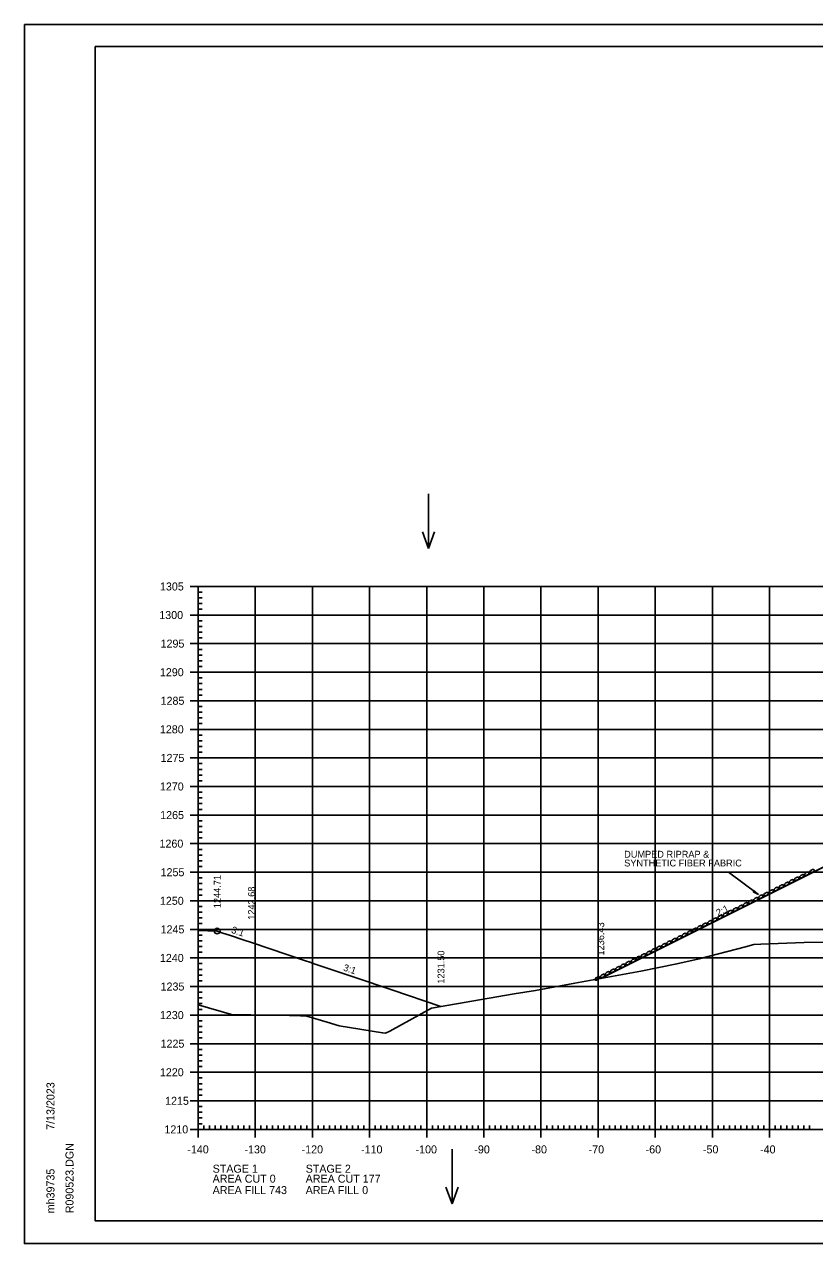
# Model space of a CAD drawing. Extents: x 1406028 to 1412453, y 321733 to 325986.
# Drawn here: x 1406419.5 to 1406557.8, y 323426 to 323639.4 of the extents above; entities that cross this region are included whole.
import ezdxf

# ---------------------------------------------------------------- set-up
doc = ezdxf.new("R2010")
doc.units = 0
for name, color, linetype in [('R_Alt Surface', 7, 'Continuous'), ('R_Axis', 7, 'Continuous'), ('R_Axis Annot', 7, 'Continuous'), ('R_Border', 7, 'Continuous'), ('R_Draft', 7, 'Continuous'), ('R_Exist Surface', 7, 'Continuous'), ('R_Fin Surface', 7, 'Continuous'), ('R_Fin Surface Annot', 7, 'Continuous'), ('R_Grid', 7, 'Continuous'), ('R_No Plot', 7, 'Continuous'), ('R_Water Annot', 7, 'Continuous')]:
    doc.layers.add(name, color=color, linetype=linetype)

msp = doc.modelspace()

# ---------------------------------------------------------------- linework, layer by layer
at = {"layer": 'R_Alt Surface'}
msp.add_lwpolyline([(1406563.4, 323493.97), (1406520.35, 323472.45)], dxfattribs=at)
at = {"layer": 'R_Axis'}
for p, q in [((1406448.49, 323541.02), (1406451.29, 323541.02)), ((1406449.89, 323446.02), (1406449.89, 323541.02)), ((1406449.89, 323540.02), (1406450.59, 323540.02)), ((1406449.89, 323539.02), (1406450.59, 323539.02)), ((1406449.89, 323538.02), (1406450.59, 323538.02)), ((1406448.49, 323536.02), (1406451.29, 323536.02)), ((1406449.89, 323537.02), (1406450.59, 323537.02)), ((1406449.89, 323535.02), (1406450.59, 323535.02)), ((1406449.89, 323534.02), (1406450.59, 323534.02)), ((1406449.89, 323533.02), (1406450.59, 323533.02)), ((1406448.49, 323531.02), (1406451.29, 323531.02)), ((1406449.89, 323532.02), (1406450.59, 323532.02)), ((1406449.89, 323530.02), (1406450.59, 323530.02)), ((1406449.89, 323529.02), (1406450.59, 323529.02)), ((1406449.89, 323528.02), (1406450.59, 323528.02)), ((1406449.89, 323527.02), (1406450.59, 323527.02)), ((1406448.49, 323526.02), (1406451.29, 323526.02)), ((1406449.89, 323525.02), (1406450.59, 323525.02)), ((1406449.89, 323524.02), (1406450.59, 323524.02)), ((1406449.89, 323523.02), (1406450.59, 323523.02)), ((1406448.49, 323521.02), (1406451.29, 323521.02)), ((1406449.89, 323522.02), (1406450.59, 323522.02)), ((1406449.89, 323520.02), (1406450.59, 323520.02)), ((1406449.89, 323519.02), (1406450.59, 323519.02)), ((1406449.89, 323518.02), (1406450.59, 323518.02)), ((1406448.49, 323516.02), (1406451.29, 323516.02)), ((1406449.89, 323517.02), (1406450.59, 323517.02)), ((1406449.89, 323515.02), (1406450.59, 323515.02)), ((1406449.89, 323514.02), (1406450.59, 323514.02)), ((1406449.89, 323513.02), (1406450.59, 323513.02)), ((1406449.89, 323512.02), (1406450.59, 323512.02)), ((1406448.49, 323511.02), (1406451.29, 323511.02)), ((1406449.89, 323510.02), (1406450.59, 323510.02)), ((1406449.89, 323509.02), (1406450.59, 323509.02)), ((1406449.89, 323508.02), (1406450.59, 323508.02)), ((1406448.49, 323506.02), (1406451.29, 323506.02)), ((1406449.89, 323507.02), (1406450.59, 323507.02)), ((1406449.89, 323505.02), (1406450.59, 323505.02)), ((1406449.89, 323504.02), (1406450.59, 323504.02)), ((1406449.89, 323503.02), (1406450.59, 323503.02)), ((1406448.49, 323501.02), (1406451.29, 323501.02)), ((1406449.89, 323502.02), (1406450.59, 323502.02)), ((1406449.89, 323500.02), (1406450.59, 323500.02)), ((1406449.89, 323499.02), (1406450.59, 323499.02)), ((1406449.89, 323498.02), (1406450.59, 323498.02)), ((1406449.89, 323497.02), (1406450.59, 323497.02)), ((1406448.49, 323496.02), (1406451.29, 323496.02)), ((1406449.89, 323495.02), (1406450.59, 323495.02)), ((1406449.89, 323494.02), (1406450.59, 323494.02)), ((1406449.89, 323493.02), (1406450.59, 323493.02)), ((1406448.49, 323491.02), (1406451.29, 323491.02)), ((1406449.89, 323492.02), (1406450.59, 323492.02)), ((1406449.89, 323490.02), (1406450.59, 323490.02)), ((1406449.89, 323489.02), (1406450.59, 323489.02)), ((1406448.49, 323486.02), (1406451.29, 323486.02)), ((1406449.89, 323488.02), (1406450.59, 323488.02)), ((1406449.89, 323487.02), (1406450.59, 323487.02)), ((1406449.89, 323485.02), (1406450.59, 323485.02)), ((1406449.89, 323484.02), (1406450.59, 323484.02)), ((1406449.89, 323483.02), (1406450.59, 323483.02)), ((1406449.89, 323482.02), (1406450.59, 323482.02)), ((1406448.49, 323481.02), (1406451.29, 323481.02)), ((1406449.89, 323480.02), (1406450.59, 323480.02)), ((1406449.89, 323479.02), (1406450.59, 323479.02)), ((1406449.89, 323478.02), (1406450.59, 323478.02)), ((1406448.49, 323476.02), (1406451.29, 323476.02)), ((1406449.89, 323477.02), (1406450.59, 323477.02)), ((1406449.89, 323475.02), (1406450.59, 323475.02)), ((1406449.89, 323474.02), (1406450.59, 323474.02)), ((1406448.49, 323471.02), (1406451.29, 323471.02)), ((1406449.89, 323473.02), (1406450.59, 323473.02)), ((1406449.89, 323472.02), (1406450.59, 323472.02)), ((1406449.89, 323470.02), (1406450.59, 323470.02)), ((1406449.89, 323469.02), (1406450.59, 323469.02)), ((1406449.89, 323468.02), (1406450.59, 323468.02)), ((1406449.89, 323467.02), (1406450.59, 323467.02)), ((1406448.49, 323466.02), (1406451.29, 323466.02)), ((1406449.89, 323465.02), (1406450.59, 323465.02)), ((1406449.89, 323464.02), (1406450.59, 323464.02)), ((1406449.89, 323463.02), (1406450.59, 323463.02)), ((1406448.49, 323461.02), (1406451.29, 323461.02)), ((1406449.89, 323462.02), (1406450.59, 323462.02)), ((1406449.89, 323460.02), (1406450.59, 323460.02)), ((1406449.89, 323459.02), (1406450.59, 323459.02)), ((1406449.89, 323458.02), (1406450.59, 323458.02)), ((1406449.89, 323457.02), (1406450.59, 323457.02)), ((1406448.49, 323456.02), (1406451.29, 323456.02)), ((1406449.89, 323455.02), (1406450.59, 323455.02)), ((1406449.89, 323454.02), (1406450.59, 323454.02)), ((1406449.89, 323453.02), (1406450.59, 323453.02)), ((1406449.89, 323452.02), (1406450.59, 323452.02)), ((1406448.49, 323451.02), (1406451.29, 323451.02)), ((1406449.89, 323450.02), (1406450.59, 323450.02)), ((1406449.89, 323449.02), (1406450.59, 323449.02)), ((1406449.89, 323448.02), (1406450.59, 323448.02)), ((1406448.49, 323446.02), (1406451.29, 323446.02)), ((1406449.89, 323444.62), (1406449.89, 323447.42)), ((1406449.89, 323447.02), (1406450.59, 323447.02)), ((1406449.89, 323446.02), (1406729.89, 323446.02)), ((1406450.89, 323446.02), (1406450.89, 323446.72)), ((1406451.89, 323446.02), (1406451.89, 323446.72)), ((1406452.89, 323446.02), (1406452.89, 323446.72)), ((1406453.89, 323446.02), (1406453.89, 323446.72)), ((1406454.89, 323446.02), (1406454.89, 323446.72)), ((1406455.89, 323446.02), (1406455.89, 323446.72)), ((1406456.89, 323446.02), (1406456.89, 323446.72)), ((1406457.89, 323446.02), (1406457.89, 323446.72)), ((1406458.89, 323446.02), (1406458.89, 323446.72)), ((1406459.89, 323444.62), (1406459.89, 323447.42)), ((1406460.89, 323446.02), (1406460.89, 323446.72)), ((1406461.89, 323446.02), (1406461.89, 323446.72)), ((1406462.89, 323446.02), (1406462.89, 323446.72)), ((1406463.89, 323446.02), (1406463.89, 323446.72)), ((1406464.89, 323446.02), (1406464.89, 323446.72)), ((1406465.89, 323446.02), (1406465.89, 323446.72)), ((1406466.89, 323446.02), (1406466.89, 323446.72)), ((1406467.89, 323446.02), (1406467.89, 323446.72)), ((1406468.89, 323446.02), (1406468.89, 323446.72)), ((1406469.89, 323444.62), (1406469.89, 323447.42)), ((1406470.89, 323446.02), (1406470.89, 323446.72)), ((1406471.89, 323446.02), (1406471.89, 323446.72)), ((1406472.89, 323446.02), (1406472.89, 323446.72)), ((1406473.89, 323446.02), (1406473.89, 323446.72)), ((1406474.89, 323446.02), (1406474.89, 323446.72)), ((1406475.89, 323446.02), (1406475.89, 323446.72)), ((1406476.89, 323446.02), (1406476.89, 323446.72)), ((1406477.89, 323446.02), (1406477.89, 323446.72)), ((1406478.89, 323446.02), (1406478.89, 323446.72)), ((1406479.89, 323444.62), (1406479.89, 323447.42)), ((1406480.89, 323446.02), (1406480.89, 323446.72)), ((1406481.89, 323446.02), (1406481.89, 323446.72)), ((1406482.89, 323446.02), (1406482.89, 323446.72)), ((1406483.89, 323446.02), (1406483.89, 323446.72)), ((1406484.89, 323446.02), (1406484.89, 323446.72)), ((1406485.89, 323446.02), (1406485.89, 323446.72)), ((1406486.89, 323446.02), (1406486.89, 323446.72)), ((1406487.89, 323446.02), (1406487.89, 323446.72)), ((1406488.89, 323446.02), (1406488.89, 323446.72)), ((1406489.89, 323444.62), (1406489.89, 323447.42)), ((1406490.89, 323446.02), (1406490.89, 323446.72)), ((1406491.89, 323446.02), (1406491.89, 323446.72)), ((1406492.89, 323446.02), (1406492.89, 323446.72)), ((1406493.89, 323446.02), (1406493.89, 323446.72)), ((1406494.89, 323446.02), (1406494.89, 323446.72)), ((1406495.89, 323446.02), (1406495.89, 323446.72)), ((1406496.89, 323446.02), (1406496.89, 323446.72)), ((1406497.89, 323446.02), (1406497.89, 323446.72)), ((1406498.89, 323446.02), (1406498.89, 323446.72)), ((1406499.89, 323444.62), (1406499.89, 323447.42)), ((1406500.89, 323446.02), (1406500.89, 323446.72)), ((1406501.89, 323446.02), (1406501.89, 323446.72)), ((1406502.89, 323446.02), (1406502.89, 323446.72)), ((1406503.89, 323446.02), (1406503.89, 323446.72)), ((1406504.89, 323446.02), (1406504.89, 323446.72)), ((1406505.89, 323446.02), (1406505.89, 323446.72)), ((1406506.89, 323446.02), (1406506.89, 323446.72)), ((1406507.89, 323446.02), (1406507.89, 323446.72)), ((1406508.89, 323446.02), (1406508.89, 323446.72)), ((1406509.89, 323444.62), (1406509.89, 323447.42)), ((1406510.89, 323446.02), (1406510.89, 323446.72)), ((1406511.89, 323446.02), (1406511.89, 323446.72)), ((1406512.89, 323446.02), (1406512.89, 323446.72)), ((1406513.89, 323446.02), (1406513.89, 323446.72)), ((1406514.89, 323446.02), (1406514.89, 323446.72)), ((1406515.89, 323446.02), (1406515.89, 323446.72)), ((1406516.89, 323446.02), (1406516.89, 323446.72)), ((1406517.89, 323446.02), (1406517.89, 323446.72)), ((1406518.89, 323446.02), (1406518.89, 323446.72)), ((1406519.89, 323444.62), (1406519.89, 323447.42)), ((1406520.89, 323446.02), (1406520.89, 323446.72)), ((1406521.89, 323446.02), (1406521.89, 323446.72)), ((1406522.89, 323446.02), (1406522.89, 323446.72)), ((1406523.89, 323446.02), (1406523.89, 323446.72)), ((1406524.89, 323446.02), (1406524.89, 323446.72)), ((1406525.89, 323446.02), (1406525.89, 323446.72)), ((1406526.89, 323446.02), (1406526.89, 323446.72)), ((1406527.89, 323446.02), (1406527.89, 323446.72)), ((1406528.89, 323446.02), (1406528.89, 323446.72)), ((1406529.89, 323444.62), (1406529.89, 323447.42)), ((1406530.89, 323446.02), (1406530.89, 323446.72)), ((1406531.89, 323446.02), (1406531.89, 323446.72)), ((1406532.89, 323446.02), (1406532.89, 323446.72)), ((1406533.89, 323446.02), (1406533.89, 323446.72)), ((1406534.89, 323446.02), (1406534.89, 323446.72)), ((1406535.89, 323446.02), (1406535.89, 323446.72)), ((1406536.89, 323446.02), (1406536.89, 323446.72)), ((1406537.89, 323446.02), (1406537.89, 323446.72)), ((1406538.89, 323446.02), (1406538.89, 323446.72)), ((1406539.89, 323444.62), (1406539.89, 323447.42)), ((1406540.89, 323446.02), (1406540.89, 323446.72)), ((1406541.89, 323446.02), (1406541.89, 323446.72)), ((1406542.89, 323446.02), (1406542.89, 323446.72)), ((1406543.89, 323446.02), (1406543.89, 323446.72)), ((1406544.89, 323446.02), (1406544.89, 323446.72)), ((1406545.89, 323446.02), (1406545.89, 323446.72)), ((1406546.89, 323446.02), (1406546.89, 323446.72)), ((1406547.89, 323446.02), (1406547.89, 323446.72)), ((1406548.89, 323446.02), (1406548.89, 323446.72)), ((1406549.89, 323444.62), (1406549.89, 323447.42)), ((1406550.89, 323446.02), (1406550.89, 323446.72)), ((1406551.89, 323446.02), (1406551.89, 323446.72)), ((1406552.89, 323446.02), (1406552.89, 323446.72)), ((1406553.89, 323446.02), (1406553.89, 323446.72)), ((1406554.89, 323446.02), (1406554.89, 323446.72)), ((1406555.89, 323446.02), (1406555.89, 323446.72)), ((1406556.89, 323446.02), (1406556.89, 323446.72))]:
    msp.add_line(p, q, dxfattribs=at)
at = {"layer": 'R_Border'}
for p, q in [((1406431.89, 323635.48), (1406748.07, 323635.48)), ((1406431.89, 323430.02), (1406431.89, 323635.48)), ((1406431.89, 323430.02), (1406431.89, 323430.02)), ((1406748.07, 323430.02), (1406431.89, 323430.02))]:
    msp.add_line(p, q, dxfattribs=at)
at = {"layer": 'R_Draft'}
for p, q in [((1406542.7, 323491.04), (1406547.93, 323487.12)), ((1406547.22, 323487.84), (1406547.04, 323487.6)), ((1406547.04, 323487.6), (1406547.93, 323487.12)), ((1406547.06, 323487.62), (1406547.8, 323487.22)), ((1406547.07, 323487.64), (1406547.66, 323487.32)), ((1406547.09, 323487.66), (1406547.53, 323487.42)), ((1406547.1, 323487.68), (1406547.39, 323487.52)), ((1406547.12, 323487.7), (1406547.26, 323487.62)), ((1406547.14, 323487.74), (1406547.26, 323487.62)), ((1406547.16, 323487.76), (1406547.39, 323487.52)), ((1406547.18, 323487.78), (1406547.53, 323487.42)), ((1406547.19, 323487.8), (1406547.66, 323487.32)), ((1406547.21, 323487.82), (1406547.8, 323487.22)), ((1406547.22, 323487.84), (1406547.93, 323487.12))]:
    msp.add_line(p, q, dxfattribs=at)
for centre in [(1406554.65, 323489.87), (1406555.54, 323490.32), (1406556.44, 323490.76), (1406557.33, 323491.21), (1406551.07, 323488.08), (1406551.96, 323488.53), (1406552.86, 323488.97), (1406553.75, 323489.42), (1406546.6, 323485.84), (1406547.49, 323486.29), (1406548.39, 323486.74), (1406549.28, 323487.19), (1406550.17, 323487.63), (1406542.13, 323483.61), (1406543.02, 323484.05), (1406543.91, 323484.5), (1406544.81, 323484.95), (1406545.7, 323485.4), (1406537.65, 323481.37), (1406538.55, 323481.82), (1406539.44, 323482.26), (1406540.34, 323482.71), (1406541.23, 323483.16), (1406534.08, 323479.58), (1406534.97, 323480.03), (1406535.86, 323480.47), (1406536.76, 323480.92), (1406529.6, 323477.34), (1406530.5, 323477.79), (1406531.39, 323478.24), (1406532.29, 323478.69), (1406533.18, 323479.13), (1406525.13, 323475.11), (1406526.03, 323475.56), (1406526.92, 323476), (1406527.81, 323476.45), (1406528.71, 323476.9), (1406520.66, 323472.87), (1406521.55, 323473.32), (1406522.45, 323473.77), (1406523.34, 323474.21), (1406524.24, 323474.66), (1406519.76, 323472.43)]:
    msp.add_ellipse(centre, major_axis=(0.371, 0.232), ratio=0.517889, dxfattribs=at)
at = {"layer": 'R_Exist Surface'}
msp.add_lwpolyline([(1406449.89, 323467.79), (1406455.75, 323466.15), (1406465.9, 323465.95), (1406467.81, 323465.89), (1406467.91, 323465.89), (1406468.9, 323465.86), (1406472.5, 323464.79), (1406474.59, 323464.17), (1406482.16, 323462.94), (1406482.69, 323462.83), (1406483.45, 323463.19), (1406490.75, 323467.23), (1406505.21, 323469.76), (1406508.93, 323470.31), (1406515.82, 323471.63), (1406527.35, 323473.71), (1406533.68, 323474.98), (1406537.6, 323475.84), (1406545.66, 323477.95), (1406547.14, 323478.39), (1406548.37, 323478.46), (1406555.93, 323478.73), (1406563.96, 323478.78)], dxfattribs=at)
at = {"layer": 'R_Fin Surface'}
for points in [[(1406520.35, 323472.45), (1406535.24, 323479.89), (1406548.93, 323486.74), (1406550.05, 323487.3), (1406559.3, 323491.92)], [(1406449.89, 323480.81), (1406453.23, 323480.73), (1406454.24, 323480.38), (1406455.37, 323480), (1406457.93, 323479.14), (1406459.23, 323478.7), (1406468.7, 323475.51), (1406469.45, 323475.26), (1406470.38, 323474.94), (1406477.39, 323472.58), (1406483.78, 323470.42), (1406492.39, 323467.52)]]:
    msp.add_lwpolyline(points, dxfattribs=at)
at = {"layer": 'R_Grid'}
for p, q in [((1406449.89, 323541.02), (1406729.89, 323541.02)), ((1406449.89, 323446.02), (1406449.89, 323541.02)), ((1406459.89, 323446.02), (1406459.89, 323541.02)), ((1406469.89, 323446.02), (1406469.89, 323541.02)), ((1406479.89, 323446.02), (1406479.89, 323541.02)), ((1406489.89, 323446.02), (1406489.89, 323541.02)), ((1406499.89, 323446.02), (1406499.89, 323541.02)), ((1406509.89, 323446.02), (1406509.89, 323541.02)), ((1406519.89, 323446.02), (1406519.89, 323541.02)), ((1406529.89, 323446.02), (1406529.89, 323541.02)), ((1406539.89, 323446.02), (1406539.89, 323541.02)), ((1406549.89, 323446.02), (1406549.89, 323541.02)), ((1406449.89, 323536.02), (1406729.89, 323536.02)), ((1406449.89, 323531.02), (1406729.89, 323531.02)), ((1406449.89, 323526.02), (1406729.89, 323526.02)), ((1406449.89, 323521.02), (1406729.89, 323521.02)), ((1406449.89, 323516.02), (1406729.89, 323516.02)), ((1406449.89, 323511.02), (1406729.89, 323511.02)), ((1406449.89, 323506.02), (1406729.89, 323506.02)), ((1406449.89, 323501.02), (1406729.89, 323501.02)), ((1406449.89, 323496.02), (1406729.89, 323496.02)), ((1406449.89, 323491.02), (1406729.89, 323491.02)), ((1406449.89, 323486.02), (1406729.89, 323486.02)), ((1406449.89, 323481.02), (1406729.89, 323481.02)), ((1406449.89, 323476.02), (1406729.89, 323476.02)), ((1406449.89, 323471.02), (1406729.89, 323471.02)), ((1406449.89, 323466.02), (1406729.89, 323466.02)), ((1406449.89, 323461.02), (1406729.89, 323461.02)), ((1406449.89, 323456.02), (1406729.89, 323456.02)), ((1406449.89, 323451.02), (1406729.89, 323451.02)), ((1406449.89, 323446.02), (1406729.89, 323446.02))]:
    msp.add_line(p, q, dxfattribs=at)
at = {"layer": 'R_No Plot'}
for p, q in [((1406419.49, 323639.37), (1406752.82, 323639.37)), ((1406419.49, 323426.04), (1406752.82, 323426.04))]:
    msp.add_line(p, q, dxfattribs=at)
for points in [[(1406419.48, 323639.37), (1406752.82, 323639.37), (1406752.82, 323426.03), (1406419.48, 323426.03)], [(1406665.81, 323635.48), (1406685.43, 323635.48), (1406685.43, 323625.6), (1406701.54, 323625.6), (1406724.74, 323625.6), (1406724.74, 323601.26), (1406748.07, 323601.26), (1406748.07, 323430.02), (1406431.89, 323430.02), (1406431.89, 323635.48)]]:
    msp.add_lwpolyline(points, close=True, dxfattribs=at)
msp.add_circle((1406453.23, 323480.73), 0.5, dxfattribs=at)
at = {"layer": 'R_Water Annot'}
for p, q in [((1406490.21, 323557.24), (1406490.21, 323547.67)), ((1406490.21, 323547.67), (1406489.15, 323550.6)), ((1406490.21, 323547.67), (1406491.28, 323550.6)), ((1406494.33, 323442.55), (1406494.33, 323432.98)), ((1406494.33, 323432.98), (1406493.26, 323435.91)), ((1406494.33, 323432.98), (1406495.4, 323435.91))]:
    msp.add_line(p, q, dxfattribs=at)

# ---------------------------------------------------------------- texts
at = {"layer": 'R_Axis Annot'}
for s, p in [('1305', (1406443.21, 323540.32)), ('1300', (1406443.09, 323535.32)), ('1295', (1406443.32, 323530.32)), ('1290', (1406443.2, 323525.32)), ('1285', (1406443.32, 323520.32)), ('1280', (1406443.2, 323515.32)), ('1275', (1406443.32, 323510.32)), ('1270', (1406443.2, 323505.32)), ('1265', (1406443.25, 323500.32)), ('1260', (1406443.13, 323495.32)), ('1255', (1406443.32, 323490.32)), ('1250', (1406443.2, 323485.32)), ('1245', (1406443.32, 323480.32)), ('1240', (1406443.2, 323475.32)), ('1235', (1406443.32, 323470.32)), ('1230', (1406443.2, 323465.32)), ('1225', (1406443.32, 323460.32)), ('1220', (1406443.2, 323455.32)), ('1215', (1406444.11, 323450.32)), ('1210', (1406443.99, 323445.32)), ('-140', (1406448, 323441.82)), ('-130', (1406458, 323441.82)), ('-120', (1406468, 323441.82)), ('-110', (1406478.4, 323441.82)), ('-100', (1406487.94, 323441.82)), ('-90', (1406498.23, 323441.82)), ('-80', (1406508.23, 323441.82)), ('-70', (1406518.23, 323441.82)), ('-60', (1406528.2, 323441.82)), ('-50', (1406538.23, 323441.82)), ('-40', (1406548.23, 323441.82)), ('STAGE 1', (1406452.43, 323438.44)), ('STAGE 2', (1406468.71, 323438.44)), ('AREA CUT 0', (1406452.43, 323436.7)), ('AREA CUT 177', (1406468.71, 323436.7)), ('AREA FILL 743', (1406452.43, 323434.7)), ('AREA FILL 0', (1406468.71, 323434.7))]:
    msp.add_text(s, height=1.4, dxfattribs=at).set_placement(p)
at = {"layer": 'R_Border'}
for s, p in [('7/13/2023', (1406424.75, 323445.94)), ('R090523.DGN', (1406428.08, 323431.34)), ('mh39735', (1406424.75, 323431.34))]:
    msp.add_text(s, height=1.4, rotation=90, dxfattribs=at).set_placement(p)
at = {"layer": 'R_Draft'}
for s, p in [('DUMPED RIPRAP &', (1406524.45, 323493.57)), ('SYNTHETIC FIBER FABRIC', (1406524.45, 323492.03))]:
    msp.add_text(s, height=1.2, dxfattribs=at).set_placement(p)
at = {"layer": 'R_Fin Surface Annot'}
for s, rotation, p in [('1244.71', 90, (1406453.83, 323484.73)), ('1242.68', 90, (1406459.83, 323482.7)), ('2:1', 26.5653, (1406540.91, 323483.29)), ('1236.43', 90, (1406520.95, 323476.45)), ('3:1', 341.3672, (1406455.6, 323480.45)), ('1231.50', 90, (1406492.99, 323471.52)), ('3:1', 341.3695, (1406475.18, 323473.85))]:
    msp.add_text(s, height=1.2, rotation=rotation, dxfattribs=at).set_placement(p)

doc.saveas('drawing.dxf')
